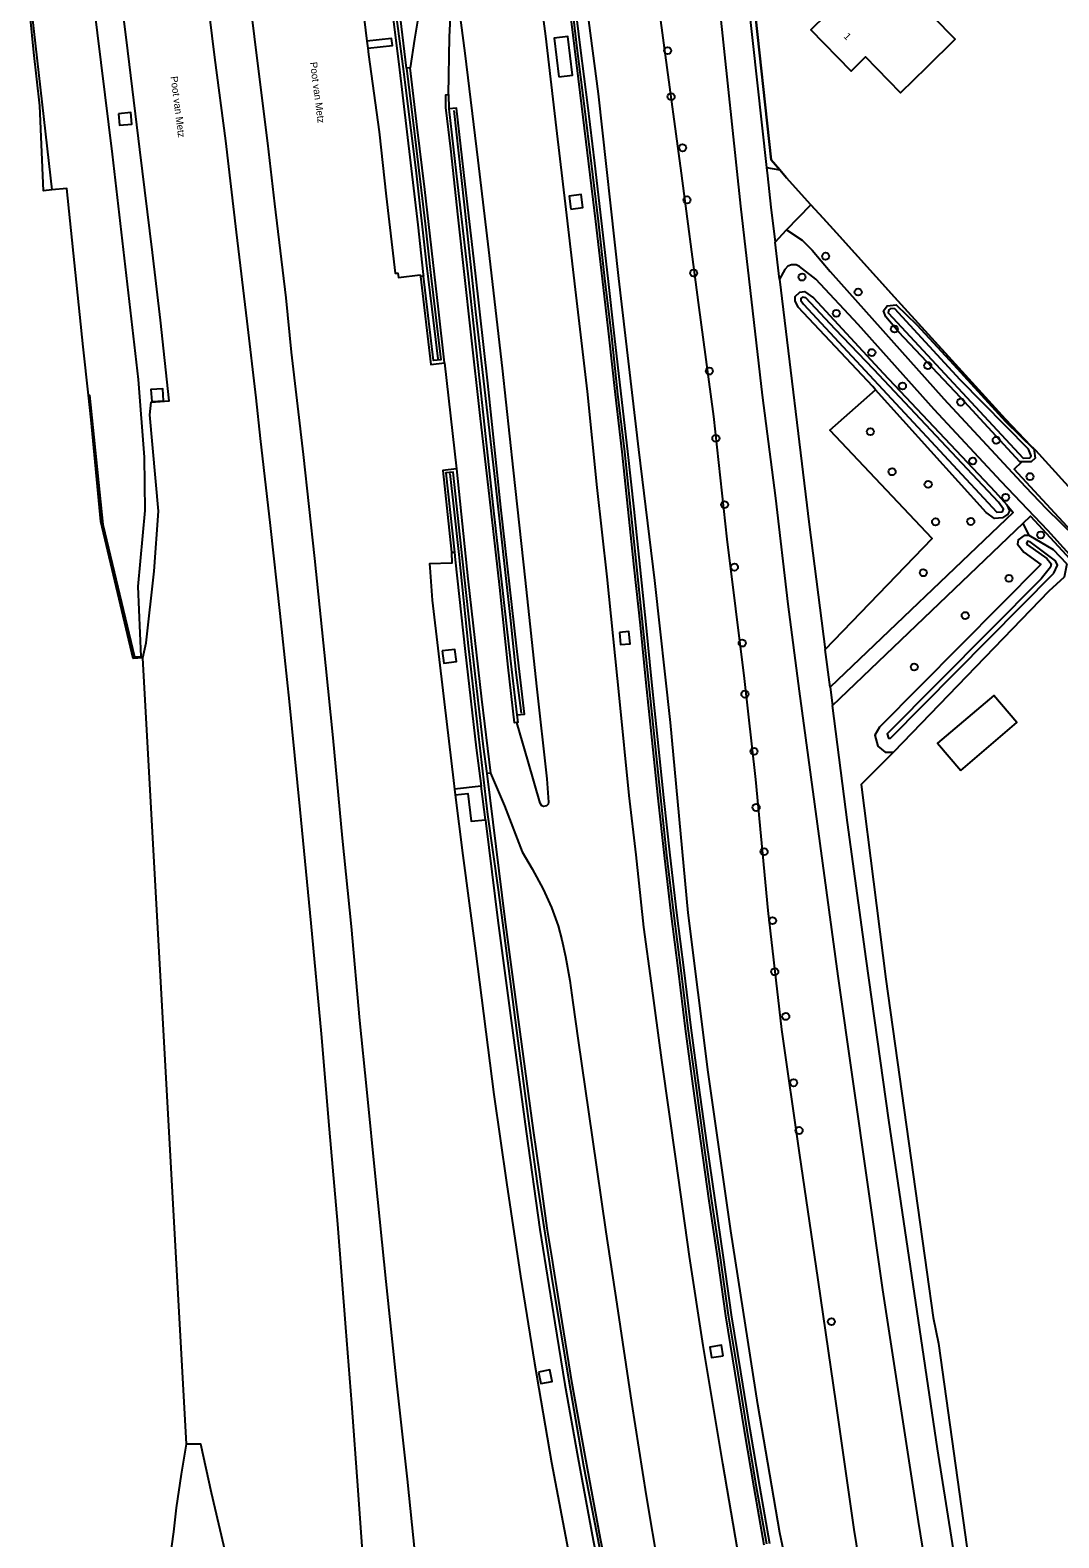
# Model space of a CAD drawing. Extents: x 157663 to 158496, y 379212 to 380934.
# Drawn here: x 157957.9 to 158100.4, y 380015.6 to 380224.6 of the extents above; entities that cross this region are included whole.
import ezdxf

# ---------------------------------------------------------------- set-up
doc = ezdxf.new("R2010")
doc.units = 0
for name, color, linetype in [('IMGEO_Berm_groen', 7, 'Continuous'), ('IMGEO_Boom', 7, 'Continuous'), ('IMGEO_Geluidsscherm', 7, 'Continuous'), ('IMGEO_Grasland_overig', 7, 'Continuous'), ('IMGEO_Groenvoorziening', 7, 'Continuous'), ('IMGEO_Hek', 7, 'Continuous'), ('IMGEO_Loofbos', 7, 'Continuous'), ('IMGEO_Muur', 7, 'Continuous'), ('IMGEO_Openbare_ruimte_label', 7, 'Continuous'), ('IMGEO_Pand', 7, 'Continuous'), ('IMGEO_Pand_nummerreeks', 7, 'Continuous'), ('IMGEO_Rijbaan_autosnelweg', 7, 'Continuous'), ('IMGEO_Rijbaan_autoweg', 7, 'Continuous'), ('IMGEO_Rijbaan_lokaal_gesloten', 7, 'Continuous'), ('IMGEO_Rijbaan_lokaal_open', 7, 'Continuous'), ('IMGEO_Voetpad_halfverhard', 7, 'Continuous'), ('IMGEO_Waterloop', 7, 'Continuous')]:
    doc.layers.add(name, color=color, linetype=linetype)

msp = doc.modelspace()

# ---------------------------------------------------------------- linework, layer by layer
at = {"layer": 'IMGEO_Berm_groen'}
for points in [[(158070.28, 379975.76), (158067.02, 379991.23), (158061.77, 380016.32), (158058.71, 380034.08), (158055, 380058.15), (158051.86, 380080.14), (158049.08, 380102.23), (158046.65, 380128.62), (158044.45, 380148.29), (158042.26, 380166.46), (158039.47, 380190.15), (158036.64, 380215.73), (158033.77, 380237.86), (158032.18, 380253.23), (158031.7, 380255.1), (158031.04, 380256.7), (158030.21, 380257.79), (158029.14, 380258.85), (158028.41, 380259.51), (158027.77, 380259.76), (158027.29, 380259.77)], [(157958.32, 380254.66), (157961.26, 380226.86), (157958.21, 380226.43), (157960.93, 380202.42)], [(157966.01, 380173.97), (157966.13, 380173.98), (157968.02, 380156.06), (157972.38, 380137.69), (157973.29, 380137.76), (157972.91, 380147.47), (157973.88, 380158), (157973.78, 380165.39), (157972.94, 380176.16), (157969.35, 380207.39), (157966.74, 380228.31), (157965.74, 380236.36), (157964.94, 380242.38)], [(158004.71, 380222.07), (158008.12, 380222.43), (158007.99, 380223.41), (158004.59, 380223.03)], [(158031.18, 380218.08), (158033.07, 380218.32), (158032.4, 380223.68), (158030.51, 380223.45), (158031.18, 380218.08)], [(157970.18, 380212.99), (157970.33, 380211.38), (157972.03, 380211.54), (157971.88, 380213.15), (157970.18, 380212.99)], [(158032.84, 380199.75), (158034.51, 380199.99), (158034.26, 380201.78), (158032.58, 380201.54), (158032.84, 380199.75)], [(157974.77, 380173.1), (157976.42, 380173.21), (157976.31, 380174.86), (157974.66, 380174.75), (157974.77, 380173.1)], [(158039.56, 380141.1), (158039.73, 380139.4), (158041.03, 380139.53), (158040.86, 380141.23), (158039.56, 380141.1)], [(158015, 380138.52), (158015.23, 380136.83), (158016.99, 380137.06), (158016.77, 380138.75), (158015, 380138.52)], [(158020.4, 380119.8), (158016.71, 380119.37)], [(158016.81, 380118.59), (158018.56, 380118.76), (158019.02, 380114.92), (158021, 380115.12)], [(158053.92, 380040.85), (158053.68, 380042.31), (158052.08, 380042.04), (158052.32, 380040.59), (158053.92, 380040.85)], [(158028.34, 380038.58), (158028.65, 380036.98), (158030.22, 380037.29), (158029.91, 380038.88), (158028.34, 380038.58)]]:
    msp.add_lwpolyline(points, dxfattribs=at)
at = {"layer": 'IMGEO_Boom'}
for centre in [(158046.24, 380221.73), (158046.72, 380215.34), (158048.31, 380208.26), (158048.92, 380201.05), (158068.12, 380193.24), (158049.84, 380190.9), (158064.86, 380190.34), (158072.63, 380188.27), (158069.6, 380185.31), (158077.65, 380183.14), (158074.52, 380179.88), (158052.01, 380177.31), (158082.27, 380178.08), (158078.76, 380175.25), (158086.84, 380173.01), (158074.32, 380168.93), (158052.92, 380168), (158091.75, 380167.73), (158088.5, 380164.85), (158077.33, 380163.36), (158096.43, 380162.7), (158082.33, 380161.61), (158093.06, 380159.8), (158054.13, 380158.8), (158083.35, 380156.42), (158088.23, 380156.47), (158097.91, 380154.59), (158055.49, 380150.14), (158081.65, 380149.36), (158093.52, 380148.6), (158087.46, 380143.43), (158056.57, 380139.61), (158080.4, 380136.31), (158056.94, 380132.54), (158058.21, 380124.62), (158058.49, 380116.83), (158059.6, 380110.7), (158060.78, 380101.14), (158061.08, 380094.06), (158062.6, 380087.87), (158063.69, 380078.67), (158064.45, 380072.06), (158068.92, 380045.57)]:
    msp.add_circle(centre, 0.489, dxfattribs=at)
at = {"layer": 'IMGEO_Geluidsscherm'}
for points in [[(158005.98, 380253.51), (158006.57, 380247.03), (158007.19, 380239.13), (158007.83, 380233.08), (158008.45, 380227.95), (158009.64, 380218.86), (158011.4, 380204.75), (158012.79, 380192.3), (158013.59, 380185.91), (158014.42, 380179.02)], [(158059.99, 380014.72), (158058.56, 380022.62), (158057.25, 380030.55), (158055.99, 380038.44), (158054.65, 380046.47), (158053.54, 380054.43), (158052.38, 380062.32), (158051.26, 380070.33), (158050.17, 380078.28), (158049.08, 380086.19), (158048.11, 380094.26), (158047.09, 380102.2), (158046.12, 380110.2), (158045.3, 380118.15), (158044.45, 380126.17), (158043.62, 380134.15), (158042.8, 380142.15), (158041.97, 380150.15), (158041.13, 380158.08), (158040.3, 380166.13), (158039.35, 380174.1), (158038.5, 380182.1), (158037.55, 380190.14), (158036.64, 380198.09), (158035.69, 380206.09), (158034.7, 380214.03), (158033.72, 380222.05), (158032.8, 380230.05)], [(158016.64, 380213.44), (158017.57, 380204.54), (158018.1, 380199.93), (158019.61, 380185.55), (158022.33, 380161.93), (158024.41, 380143.16), (158025.22, 380135.55), (158025.94, 380129.91)], [(158045.01, 379976.17), (158044.56, 379977.79), (158042.03, 379989.43), (158039.68, 380000.33), (158037.21, 380012.26), (158034.64, 380025.54), (158032.58, 380037.31), (158030.18, 380051.82), (158028.21, 380064.72), (158026.96, 380073.71), (158025.51, 380084.51), (158024.22, 380094.53), (158022.83, 380105.43), (158021.33, 380115.87), (158020.1, 380126.68), (158018.67, 380139.23), (158017.36, 380151.88), (158016.66, 380158.16), (158016.1, 380163.1)]]:
    msp.add_lwpolyline(points, dxfattribs=at)
at = {"layer": 'IMGEO_Grasland_overig'}
msp.add_lwpolyline([(158043.49, 380239.09), (158045.76, 380222.1), (158048.1, 380204.74), (158050.46, 380186.82), (158052.59, 380171), (158054.44, 380154), (158056.82, 380134.71), (158058.4, 380120.71), (158060.11, 380102.57), (158061.99, 380086.04), (158064.46, 380068.97), (158067.04, 380051.38), (158069.55, 380034.22), (158072.04, 380016.77), (158075.1, 379997.75)], dxfattribs=at)
at = {"layer": 'IMGEO_Groenvoorziening'}
for points in [[(158061.77, 380205.2), (158060.57, 380206.58), (158058.15, 380229.11)], [(158097.03, 380166.52), (158096.56, 380166.97), (158093, 380170.71), (158086.54, 380177.82), (158077.65, 380187.54), (158069.65, 380196.46), (158067.77, 380198.51), (158066.05, 380200.37)], [(158075.05, 380174.72), (158074.65, 380175.17), (158064.3, 380186.17), (158063.89, 380187.05), (158063.91, 380187.66), (158064.54, 380188.25), (158065.2, 380188.33), (158066.45, 380187.48), (158076.08, 380177.02), (158091.6, 380160.6), (158093.23, 380158.79)], [(158095.31, 380164.74), (158095.04, 380164.74), (158086.8, 380173.66), (158078.27, 380182.71), (158076.44, 380184.85), (158076.13, 380185.68), (158076.66, 380186.36), (158077.88, 380186.51), (158080.77, 380183.71), (158085.82, 380178.23), (158090.66, 380172.96), (158093.06, 380170.35), (158096.99, 380166.47)], [(158096.99, 380166.47), (158097.03, 380166.52)], [(158097.03, 380166.52), (158097.19, 380166.37), (158137.48, 380121.96)], [(158135.42, 380119.14), (158094.26, 380163.73), (158095.31, 380164.74)], [(158096.99, 380166.47), (158097.01, 380166.27), (158097.14, 380165.25), (158096.59, 380164.76), (158095.31, 380164.74)], [(158069.06, 380130.96), (158095.48, 380156.24)], [(158095.48, 380156.24), (158096.49, 380157.21), (158126.57, 380124.57)], [(158096.33, 380154.54), (158095.48, 380156.24)], [(158096.33, 380154.54), (158095.62, 380154.51), (158094.8, 380153.91), (158094.68, 380153.34), (158095.58, 380152.2), (158097.91, 380150.51), (158075.57, 380127.97), (158074.92, 380126.86), (158075.36, 380125.32), (158076.38, 380124.52), (158077.51, 380124.52)], [(158101.53, 380150.61), (158099.71, 380152.56), (158096.33, 380154.54)], [(158101.53, 380150.61), (158101.18, 380148.76), (158099.06, 380146.8), (158077.51, 380124.52)], [(158077.51, 380124.52), (158073.04, 380120), (158076.45, 380093.04), (158082.12, 380052.43), (158083, 380046.16), (158083.77, 380042.53), (158087.97, 380012.35), (158088.03, 380012.11)]]:
    msp.add_lwpolyline(points, dxfattribs=at)
at = {"layer": 'IMGEO_Hek'}
msp.add_lwpolyline([(158072.61, 380264.62), (158057.43, 380251.26), (158055.87, 380249.89), (158056.88, 380240.53), (158058.04, 380230.3), (158058.15, 380229.11), (158060.57, 380206.58), (158061.77, 380205.2), (158062.71, 380204.12), (158066.03, 380200.39), (158066.05, 380200.37), (158067.77, 380198.51), (158069.65, 380196.46), (158077.65, 380187.54), (158086.54, 380177.82), (158093, 380170.71), (158096.56, 380166.97)], dxfattribs=at)
at = {"layer": 'IMGEO_Loofbos'}
for points in [[(158068.05, 380138.74), (158082.86, 380154.1), (158068.7, 380169.13), (158075.05, 380174.72)], [(158093.23, 380158.79), (158093.59, 380157.95), (158093.38, 380157.47), (158092.6, 380156.97), (158091.52, 380156.88), (158090.35, 380157.72), (158075.05, 380174.72)], [(158093.23, 380158.79), (158094.08, 380157.73), (158068.73, 380133.49)]]:
    msp.add_lwpolyline(points, dxfattribs=at)
at = {"layer": 'IMGEO_Muur'}
for points in [[(158005.62, 380253.41), (158005.76, 380249.91), (158006.36, 380243.41), (158007.25, 380233.71), (158008.21, 380226.1), (158008.98, 380219.84), (158010.1, 380210.47), (158011.64, 380197.6), (158012.39, 380190.69), (158012.42, 380190.49)], [(158010.08, 380219.31), (158009.23, 380226.23), (158008.27, 380233.82), (158007.39, 380243.51), (158006.78, 380249.98), (158006.63, 380253.55)], [(158032.35, 380229.95), (158033.34, 380221.98), (158034.31, 380214.01), (158035.28, 380206.04), (158036.23, 380198.07), (158037.15, 380190.08), (158038.07, 380182.08), (158038.97, 380174.08), (158039.87, 380166.13), (158040.72, 380158.11), (158041.54, 380150.13), (158042.42, 380142.08), (158043.22, 380134.13), (158044.07, 380126.16), (158044.89, 380118.1), (158045.77, 380110.18), (158046.69, 380102.16), (158047.71, 380094.19), (158048.65, 380086.17), (158049.74, 380078.21), (158050.83, 380070.24), (158051.95, 380062.3), (158053.14, 380054.34), (158054.25, 380046.38), (158055.54, 380038.42), (158056.85, 380030.46), (158058.18, 380022.56), (158059.58, 380014.65)], [(158060.4, 380014.76), (158059.02, 380022.74), (158057.67, 380030.62), (158056.36, 380038.6), (158055.1, 380046.51), (158053.96, 380054.45), (158052.8, 380062.39), (158051.65, 380070.37), (158050.54, 380078.36), (158049.5, 380086.3), (158048.53, 380094.27), (158047.53, 380102.24), (158046.59, 380110.21), (158045.71, 380118.21), (158044.89, 380126.24), (158044.06, 380134.22), (158043.24, 380142.19), (158042.42, 380150.17), (158041.59, 380158.19), (158040.74, 380166.19), (158039.8, 380174.14), (158038.89, 380182.19), (158038, 380190.14), (158037.08, 380198.13), (158036.13, 380206.13), (158035.16, 380214.15), (158034.16, 380222.11), (158033.19, 380230.09)], [(158010.08, 380219.31), (158011.12, 380210.59), (158012.67, 380197.72), (158013.45, 380190.56), (158014.83, 380178.89), (158013.8, 380178.77), (158012.42, 380190.49)], [(158025.35, 380129.66), (158026.42, 380129.78), (158025.3, 380139.24), (158023.15, 380158.47), (158021.32, 380175.66), (158019.62, 380190.9), (158018.2, 380203.23), (158017.01, 380213.77), (158015.94, 380213.65)], [(158015.94, 380213.65), (158017.12, 380203.11), (158018.54, 380190.78), (158020.24, 380175.54), (158022.08, 380158.36), (158024.23, 380139.12), (158025.35, 380129.66)], [(158021.22, 380121.53), (158020.75, 380125.22), (158019.21, 380138.57), (158017.84, 380151.28), (158016.51, 380163.31), (158015.49, 380163.2), (158016.7, 380152.22)], [(158016.7, 380152.22), (158016.82, 380151.17), (158018.19, 380138.46), (158019.73, 380125.09), (158020.4, 380119.8)], [(158045.48, 379976.16), (158044.53, 379980.66), (158041.56, 379993.48), (158039.29, 380003.77), (158036.95, 380015.47), (158034.81, 380026.97), (158033.03, 380037.01), (158031.63, 380045.57), (158030.42, 380053.15), (158030.27, 380054.07), (158029.56, 380058.51), (158028.47, 380066.35), (158027.67, 380072.07), (158025.6, 380087.43), (158023.74, 380101.31), (158022.08, 380114.8), (158021.22, 380121.53)], [(158021, 380115.12), (158020.4, 380119.8)], [(158021, 380115.12), (158021.06, 380114.68), (158022.72, 380101.18), (158024.58, 380087.29), (158026.64, 380071.93), (158028.55, 380058.36), (158030.61, 380045.41), (158032.01, 380036.84), (158033.8, 380026.79), (158035.94, 380015.28), (158038.28, 380003.56), (158040.55, 379993.26), (158043.37, 379980.34), (158044.29, 379976.18)]]:
    msp.add_lwpolyline(points, dxfattribs=at)
at = {"layer": 'IMGEO_Pand'}
for points in [[(158082.08, 380219.39), (158078.5, 380215.9), (158073.65, 380220.85), (158071.66, 380218.89), (158066.05, 380224.62), (158068.24, 380226.76), (158063.6, 380231.49), (158069.71, 380237.48), (158075.05, 380232.03), (158076.33, 380233.28), (158079.82, 380229.71), (158086.08, 380223.32), (158082.08, 380219.39)], [(158086.85, 380121.97), (158094.62, 380128.59), (158091.4, 380132.36), (158083.63, 380125.74), (158086.85, 380121.97)]]:
    msp.add_lwpolyline(points, dxfattribs=at)
at = {"layer": 'IMGEO_Rijbaan_autosnelweg'}
for points in [[(158004.37, 380007.95), (158003.37, 380022.21), (158002.5, 380034.24), (158001.66, 380044.74), (158000.57, 380059.07), (157999.4, 380072.25), (157998.28, 380085.48), (157996.85, 380100.81), (157995.34, 380116.53), (157993.87, 380131.54), (157992.56, 380143.7), (157991.24, 380155.9), (157989.85, 380167.96), (157989.22, 380173.59), (157987.99, 380184.22), (157986.5, 380196.56), (157985.02, 380209.22), (157983.53, 380220.8), (157982.01, 380233.2), (157980.69, 380243.58), (157980.43, 380246.55), (157980.43, 380249.32), (157980.55, 380250.78), (157979.9, 380257.81)], [(157983.54, 380258.32), (157985.33, 380248.87), (157986.11, 380245.21), (157986.58, 380242.24), (157987.98, 380231.57), (157989.42, 380219.96), (157990.79, 380208.92), (157991.77, 380200.51), (157993.33, 380187.45), (157994.11, 380179.95), (157995.73, 380165.77), (157997.31, 380151.34), (157998.86, 380136.5), (157999.87, 380126.47), (158001.17, 380112.57), (158002.39, 380100.33), (158003.57, 380087.32), (158004.54, 380077.78), (158005.75, 380065.23), (158007.2, 380051.13), (158008.7, 380037.02), (158010.14, 380023.73), (158011.23, 380013.34)], [(158004.27, 380255.26), (158004.67, 380252.32), (158003.86, 380250.3), (158001.86, 380244.59), (158001.83, 380244.24), (158002.73, 380237.91), (158003.98, 380227.98), (158004.59, 380223.03)], [(157973.55, 380137.59), (157974, 380139.66), (157975.13, 380149.6), (157975.73, 380157.89), (157974.53, 380171.27), (157974.7, 380173.02), (157977.17, 380173.21), (157975.98, 380184.35), (157974.9, 380193.77), (157973.13, 380208.04), (157971.3, 380223.21), (157969.47, 380237.6), (157968.87, 380242.86)], [(158004.59, 380223.03), (158004.71, 380222.07)], [(158004.71, 380222.07), (158004.82, 380221.19), (158006.28, 380210.47), (158007.23, 380201.57), (158008.51, 380190.88), (158008.87, 380190.87), (158008.97, 380190.27), (158011.96, 380190.64), (158012.01, 380190.43)], [(158010.59, 380219.33), (158010.08, 380219.31)], [(158015.34, 380178.45), (158014.48, 380185.9), (158012.6, 380202.47), (158011.54, 380211.14), (158010.59, 380219.33)], [(158012.42, 380190.49), (158012.01, 380190.43)], [(158012.01, 380190.43), (158013.43, 380178.23), (158015.34, 380178.45)], [(158015.34, 380178.45), (158016.99, 380163.79)], [(158016.99, 380163.79), (158015.08, 380163.54), (158016.28, 380152.21)], [(158016.99, 380163.79), (158018.56, 380148.5), (158020.47, 380131.83), (158021.7, 380121.61)], [(158016.28, 380152.21), (158016.36, 380150.71), (158013.24, 380150.6), (158013.3, 380150.1), (158013.64, 380145.57), (158015.26, 380131.46), (158016.56, 380120.58), (158016.71, 380119.37)], [(158016.28, 380152.21), (158016.7, 380152.22)], [(157979.6, 380028.61), (157973.55, 380137.59)], [(158021.7, 380121.61), (158021.22, 380121.53)], [(158016.71, 380119.37), (158016.81, 380118.59)], [(158016.81, 380118.59), (158017.89, 380110.19), (158019.63, 380096.95), (158022.18, 380077.07), (158023.9, 380064.84), (158025.87, 380051.88), (158027.78, 380039.81), (158030.16, 380026.05), (158032.61, 380013.14), (158035.14, 380000.81), (158038.2, 379987.2), (158040.86, 379976.19)], [(157994.16, 379935.97), (157993.68, 379942.37), (157993.03, 379952.28), (157992.18, 379965.3), (157991.29, 379978.37), (157990.63, 379990.34), (157990.2, 379996.13), (157986.57, 379995.73), (157985.26, 380012.39), (157983.04, 380021.84), (157981.58, 380028.6), (157979.6, 380028.61)]]:
    msp.add_lwpolyline(points, dxfattribs=at)
at = {"layer": 'IMGEO_Rijbaan_autoweg'}
for points in [[(158008.71, 380261.96), (158009.62, 380256.74), (158010.44, 380251.35), (158011.28, 380244.54), (158012.02, 380237.46), (158012.26, 380234.3), (158012.27, 380230.83), (158011.88, 380227.47), (158011.16, 380223.34), (158010.59, 380219.33)], [(157960.93, 380202.42), (157959.78, 380202.3), (157959.27, 380214.07), (157958.45, 380221.45), (157957.93, 380226.64), (157961.22, 380227.05), (157960.15, 380235.73), (157958.96, 380245.37), (157958.06, 380254.62)], [(158055.92, 380014.02), (158053.88, 380025.89), (158051.14, 380042.27), (158049.28, 380054.59), (158047.43, 380067.83), (158045.42, 380081.79), (158044.02, 380092.48), (158042.93, 380100.26), (158041.89, 380110.25), (158040.89, 380118.51), (158039.55, 380131.99), (158037.87, 380148.78), (158036.49, 380161.17), (158035.13, 380174.48), (158033.58, 380187.85), (158032.16, 380199.73), (158030.83, 380211.03), (158029.36, 380223.75), (158028.02, 380233.87)], [(158017.14, 380229.13), (158018.13, 380221.38), (158019.95, 380206.53), (158021.43, 380194.1), (158023.3, 380177.7), (158024.83, 380163.58), (158026.51, 380148.34), (158028.05, 380133.64), (158029.51, 380120.78), (158029.73, 380117.55), (158029.71, 380117.28), (158029.47, 380117.06), (158029.05, 380116.99), (158028.8, 380117.06), (158028.56, 380117.41), (158026.94, 380123.19), (158025.36, 380128.61)], [(158015.88, 380215.67), (158016.04, 380223.59), (158016.14, 380226.42)], [(158025.36, 380128.61), (158025.04, 380128.58), (158024.16, 380136.26), (158022.98, 380147.3), (158021.54, 380160), (158020.3, 380170.74), (158018.98, 380182.75), (158017.21, 380198.63), (158016.19, 380208.11), (158015.5, 380213.87), (158015.49, 380215.62), (158015.88, 380215.67)], [(158015.88, 380215.67), (158015.94, 380213.65)], [(157966.01, 380173.97), (157965.27, 380180.67), (157962.99, 380202.64), (157960.93, 380202.42)], [(157973.55, 380137.59), (157972.22, 380137.48), (157967.7, 380156.48), (157966.38, 380170.57), (157966.01, 380173.97)], [(158025.35, 380129.66), (158025.5, 380128.63), (158025.36, 380128.61)], [(158021.7, 380121.61), (158023.65, 380117.04), (158026.1, 380110.69), (158027.49, 380108.34), (158029, 380105.53), (158030.14, 380102.98), (158031.05, 380100.43), (158031.56, 380098.51), (158032.08, 380096.17), (158032.71, 380092.84), (158033.12, 380089.79), (158033.86, 380084.52), (158035.77, 380071.13), (158037.68, 380058.04), (158039.21, 380047.97), (158041.24, 380034.36), (158043.26, 380021.43), (158044.99, 380011.27), (158046.8, 380000.87), (158048.67, 379989.68), (158050.92, 379976.07)], [(157978.16, 379996.66), (157978.45, 379996.7), (157978.25, 379999.86), (157977.78, 380006.66), (157977.55, 380012.03), (157977.57, 380014.45), (157977.82, 380016.46), (157978.22, 380019.77), (157978.89, 380024.45), (157979.6, 380028.61)]]:
    msp.add_lwpolyline(points, dxfattribs=at)
at = {"layer": 'IMGEO_Rijbaan_lokaal_gesloten'}
for points in [[(158048.76, 380266.17), (158049.89, 380258.39), (158050.77, 380251.12), (158053.42, 380227.7), (158056.34, 380200.18), (158059.33, 380173.96), (158061.17, 380159.68), (158062.9, 380144.99), (158064.45, 380132.93), (158069.79, 380093.44), (158076.02, 380049.99), (158080.96, 380017.87), (158087.84, 379975.48)], [(158057.35, 380229.04), (158059.93, 380205.55)], [(158059.93, 380205.55), (158060.06, 380204.36), (158060.55, 380200.03), (158061.11, 380195.19)], [(158061.72, 380190.06), (158061.11, 380195.19)], [(158061.72, 380190.06), (158065.82, 380156.03), (158068.05, 380138.74)], [(158068.73, 380133.49), (158068.05, 380138.74)], [(158068.73, 380133.49), (158069.06, 380130.96)], [(158086.31, 380011.05), (158083.64, 380027.93), (158076.88, 380073.51), (158073.72, 380095.84), (158071.15, 380114.74), (158069.06, 380130.96)]]:
    msp.add_lwpolyline(points, dxfattribs=at)
at = {"layer": 'IMGEO_Rijbaan_lokaal_open'}
for points in [[(158059.93, 380205.55), (158061.77, 380205.2)], [(158066.05, 380200.37), (158066.03, 380200.39), (158062.71, 380204.12), (158061.77, 380205.2)], [(158062.72, 380196.88), (158066.05, 380200.37)], [(158061.11, 380195.19), (158062.72, 380196.88)]]:
    msp.add_lwpolyline(points, dxfattribs=at)
at = {"layer": 'IMGEO_Voetpad_halfverhard'}
msp.add_lwpolyline([(158062.72, 380196.88), (158064.87, 380195.44), (158066.25, 380194.06), (158068.73, 380191.11), (158084.51, 380173.45), (158095.78, 380161.34), (158098.74, 380158.24), (158102.62, 380154.39), (158112.65, 380143.1), (158118.68, 380137.09), (158119, 380134.17), (158109.78, 380143.16), (158098.92, 380155.22), (158092.42, 380162), (158083.14, 380172.01), (158072.62, 380183.75), (158066.75, 380190.04), (158064.49, 380191.83), (158064.06, 380192.02), (158063.4, 380192.06), (158062.89, 380191.85), (158062.49, 380191.39), (158061.72, 380190.06)], dxfattribs=at)
at = {"layer": 'IMGEO_Waterloop'}
for points in [[(158092.6, 380157.79), (158092.74, 380158.2), (158092.05, 380159.13), (158074.82, 380177.53), (158069.43, 380183.11), (158065.39, 380187.49), (158064.91, 380187.56), (158064.68, 380187.38), (158064.67, 380187.12), (158065.07, 380186.6), (158091.85, 380157.78), (158092.6, 380157.79)], [(158096.43, 380165.27), (158096.6, 380165.56), (158096.24, 380166.49), (158086.74, 380176.11), (158077.71, 380185.93), (158077.15, 380186.01), (158076.87, 380185.8), (158076.8, 380185.38), (158095.49, 380165.23), (158096.43, 380165.27)], [(158099.75, 380149.32), (158100.22, 380150.42), (158099.96, 380151.02), (158096.46, 380153.65), (158096.08, 380153.72), (158095.95, 380153.48), (158096.1, 380153.25), (158098.77, 380151.34), (158099.36, 380150.62), (158099.29, 380150.14), (158097.99, 380148.54), (158076.65, 380127.06), (158076.81, 380126.46), (158077.1, 380126.42), (158099.75, 380149.32)]]:
    msp.add_lwpolyline(points, dxfattribs=at)

# ---------------------------------------------------------------- texts
at = {"layer": 'IMGEO_Openbare_ruimte_label'}
for rotation, p in [(277.3524, (157996.68, 380220.09)), (277.125, (157977.38, 380218.12))]:
    msp.add_text('Poot van Metz', height=1, rotation=rotation, dxfattribs=at).set_placement(p)
at = {"layer": 'IMGEO_Pand_nummerreeks'}
msp.add_text('1', height=1, rotation=314.3982, dxfattribs=at).set_placement((158070.54, 380223.63))

doc.saveas('drawing.dxf')
